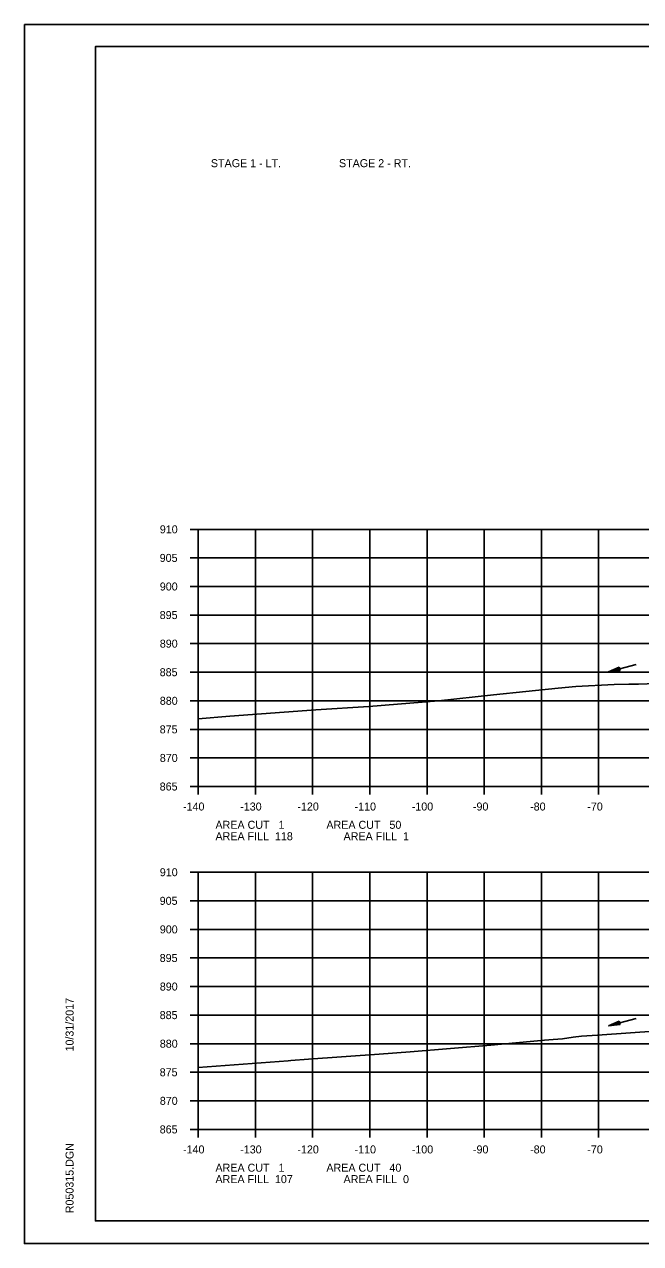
# Model space of a CAD drawing. Extents: x 1486524 to 1499135, y 326561 to 337924.
# Drawn here: x 1488812.5 to 1488920.2, y 330432.6 to 330645.9 of the extents above; entities that cross this region are included whole.
import ezdxf

# ---------------------------------------------------------------- set-up
doc = ezdxf.new("R2010")
doc.units = 0
for name, color, linetype in [('Default', 7, 'Continuous'), ('E_Const Align', 7, 'Continuous'), ('E_Const Align Station', 7, 'Continuous'), ('E_Ownership Information', 7, 'Continuous'), ('E_Property Line', 7, 'Continuous'), ('E_Proposed ROW Fig Annot', 7, 'Continuous'), ('E_Quarter Calls', 7, 'Continuous'), ('E_Tract Number', 7, 'Continuous'), ('R_Water Annot', 7, 'Continuous')]:
    doc.layers.add(name, color=color, linetype=linetype)

msp = doc.modelspace()

# ---------------------------------------------------------------- linework, layer by layer
at = {"layer": 'E_Const Align'}
for p, q in [((1488841.49, 330557.57), (1488842.89, 330557.57)), ((1488842.89, 330512.57), (1488842.89, 330557.57)), ((1488841.49, 330552.57), (1488842.89, 330552.57)), ((1488841.49, 330547.57), (1488842.89, 330547.57)), ((1488841.49, 330542.57), (1488842.89, 330542.57)), ((1488841.49, 330537.57), (1488842.89, 330537.57)), ((1488841.49, 330532.57), (1488842.89, 330532.57)), ((1488841.49, 330527.57), (1488842.89, 330527.57)), ((1488841.49, 330522.57), (1488842.89, 330522.57)), ((1488841.49, 330517.57), (1488842.89, 330517.57)), ((1488841.49, 330512.57), (1488842.89, 330512.57)), ((1488842.89, 330512.57), (1489122.89, 330512.57)), ((1488842.89, 330511.17), (1488842.89, 330512.57)), ((1488852.89, 330511.17), (1488852.89, 330512.57)), ((1488862.89, 330511.17), (1488862.89, 330512.57)), ((1488872.89, 330511.17), (1488872.89, 330512.57)), ((1488882.89, 330511.17), (1488882.89, 330512.57)), ((1488892.89, 330511.17), (1488892.89, 330512.57)), ((1488902.89, 330511.17), (1488902.89, 330512.57)), ((1488912.89, 330511.17), (1488912.89, 330512.57)), ((1488841.49, 330497.57), (1488842.89, 330497.57)), ((1488842.89, 330452.57), (1488842.89, 330497.57)), ((1488841.49, 330492.57), (1488842.89, 330492.57)), ((1488841.49, 330487.57), (1488842.89, 330487.57)), ((1488841.49, 330482.57), (1488842.89, 330482.57)), ((1488841.49, 330477.57), (1488842.89, 330477.57)), ((1488841.49, 330472.57), (1488842.89, 330472.57)), ((1488841.49, 330467.57), (1488842.89, 330467.57)), ((1488841.49, 330462.57), (1488842.89, 330462.57)), ((1488841.49, 330457.57), (1488842.89, 330457.57)), ((1488841.49, 330452.57), (1488842.89, 330452.57)), ((1488842.89, 330452.57), (1489122.89, 330452.57)), ((1488842.89, 330451.17), (1488842.89, 330452.57)), ((1488852.89, 330451.17), (1488852.89, 330452.57)), ((1488862.89, 330451.17), (1488862.89, 330452.57)), ((1488872.89, 330451.17), (1488872.89, 330452.57)), ((1488882.89, 330451.17), (1488882.89, 330452.57)), ((1488892.89, 330451.17), (1488892.89, 330452.57)), ((1488902.89, 330451.17), (1488902.89, 330452.57)), ((1488912.89, 330451.17), (1488912.89, 330452.57))]:
    msp.add_line(p, q, dxfattribs=at)
at = {"layer": 'E_Ownership Information'}
for p, q in [((1488842.89, 330557.57), (1489122.89, 330557.57)), ((1488842.89, 330512.57), (1488842.89, 330557.57)), ((1488852.89, 330512.57), (1488852.89, 330557.57)), ((1488862.89, 330512.57), (1488862.89, 330557.57)), ((1488872.89, 330512.57), (1488872.89, 330557.57)), ((1488882.89, 330512.57), (1488882.89, 330557.57)), ((1488892.89, 330512.57), (1488892.89, 330557.57)), ((1488902.89, 330512.57), (1488902.89, 330557.57)), ((1488912.89, 330512.57), (1488912.89, 330557.57)), ((1488842.89, 330552.57), (1489122.89, 330552.57)), ((1488842.89, 330547.57), (1489122.89, 330547.57)), ((1488842.89, 330542.57), (1489122.89, 330542.57)), ((1488842.89, 330537.57), (1489122.89, 330537.57)), ((1488842.89, 330532.57), (1489122.89, 330532.57)), ((1488842.89, 330527.57), (1489122.89, 330527.57)), ((1488842.89, 330522.57), (1489122.89, 330522.57)), ((1488842.89, 330517.57), (1489122.89, 330517.57)), ((1488842.89, 330512.57), (1489122.89, 330512.57)), ((1488842.89, 330497.57), (1489122.89, 330497.57)), ((1488842.89, 330452.57), (1488842.89, 330497.57)), ((1488852.89, 330452.57), (1488852.89, 330497.57)), ((1488862.89, 330452.57), (1488862.89, 330497.57)), ((1488872.89, 330452.57), (1488872.89, 330497.57)), ((1488882.89, 330452.57), (1488882.89, 330497.57)), ((1488892.89, 330452.57), (1488892.89, 330497.57)), ((1488902.89, 330452.57), (1488902.89, 330497.57)), ((1488912.89, 330452.57), (1488912.89, 330497.57)), ((1488842.89, 330492.57), (1489122.89, 330492.57)), ((1488842.89, 330487.57), (1489122.89, 330487.57)), ((1488842.89, 330482.57), (1489122.89, 330482.57)), ((1488842.89, 330477.57), (1489122.89, 330477.57)), ((1488842.89, 330472.57), (1489122.89, 330472.57)), ((1488842.89, 330467.57), (1489122.89, 330467.57)), ((1488842.89, 330462.57), (1489122.89, 330462.57)), ((1488842.89, 330457.57), (1489122.89, 330457.57)), ((1488842.89, 330452.57), (1489122.89, 330452.57))]:
    msp.add_line(p, q, dxfattribs=at)
at = {"layer": 'E_Property Line'}
for p, q in [((1488824.89, 330642.03), (1489141.07, 330642.03)), ((1488824.89, 330436.57), (1488824.89, 330642.03)), ((1488824.89, 330436.57), (1488824.89, 330436.57)), ((1489141.07, 330436.57), (1488824.89, 330436.57))]:
    msp.add_line(p, q, dxfattribs=at)
at = {"layer": 'E_Proposed ROW Fig Annot'}
for p, q in [((1488916.5, 330533.45), (1488914.65, 330532.63)), ((1488916.5, 330533.45), (1488914.65, 330532.63)), ((1488916.66, 330532.87), (1488914.65, 330532.63)), ((1488916.66, 330532.87), (1488914.65, 330532.63)), ((1488916.51, 330533.4), (1488914.97, 330532.72)), ((1488916.51, 330533.4), (1488914.97, 330532.72)), ((1488916.64, 330532.91), (1488914.97, 330532.72)), ((1488916.64, 330532.91), (1488914.97, 330532.72)), ((1488916.53, 330533.35), (1488915.3, 330532.81)), ((1488916.53, 330533.35), (1488915.3, 330532.81)), ((1488916.63, 330532.96), (1488915.3, 330532.81)), ((1488916.63, 330532.96), (1488915.3, 330532.81)), ((1488916.54, 330533.3), (1488915.62, 330532.9)), ((1488916.54, 330533.3), (1488915.62, 330532.9)), ((1488916.62, 330533.01), (1488915.62, 330532.9)), ((1488916.62, 330533.01), (1488915.62, 330532.9)), ((1488916.55, 330533.25), (1488915.95, 330532.99)), ((1488916.55, 330533.25), (1488915.95, 330532.99)), ((1488916.6, 330533.06), (1488915.95, 330532.99)), ((1488916.6, 330533.06), (1488915.95, 330532.99)), ((1488916.57, 330533.2), (1488916.27, 330533.07)), ((1488916.57, 330533.2), (1488916.27, 330533.07)), ((1488916.59, 330533.11), (1488916.27, 330533.07)), ((1488916.59, 330533.11), (1488916.27, 330533.07)), ((1488916.66, 330532.87), (1488916.5, 330533.45)), ((1488916.66, 330532.87), (1488916.5, 330533.45)), ((1488916.5, 330471.49), (1488914.65, 330470.68)), ((1488916.5, 330471.49), (1488914.65, 330470.68)), ((1488916.66, 330470.91), (1488914.65, 330470.68)), ((1488916.66, 330470.91), (1488914.65, 330470.68)), ((1488916.51, 330471.44), (1488914.97, 330470.77)), ((1488916.51, 330471.44), (1488914.97, 330470.77)), ((1488916.64, 330470.96), (1488914.97, 330470.77)), ((1488916.64, 330470.96), (1488914.97, 330470.77)), ((1488916.53, 330471.39), (1488915.3, 330470.86)), ((1488916.53, 330471.39), (1488915.3, 330470.86)), ((1488916.63, 330471.01), (1488915.3, 330470.86)), ((1488916.63, 330471.01), (1488915.3, 330470.86)), ((1488916.54, 330471.35), (1488915.62, 330470.94)), ((1488916.54, 330471.35), (1488915.62, 330470.94)), ((1488916.62, 330471.06), (1488915.62, 330470.94)), ((1488916.62, 330471.06), (1488915.62, 330470.94)), ((1488916.55, 330471.3), (1488915.95, 330471.03)), ((1488916.55, 330471.3), (1488915.95, 330471.03)), ((1488916.6, 330471.11), (1488915.95, 330471.03)), ((1488916.6, 330471.11), (1488915.95, 330471.03)), ((1488916.57, 330471.25), (1488916.27, 330471.12)), ((1488916.57, 330471.25), (1488916.27, 330471.12)), ((1488916.59, 330471.16), (1488916.27, 330471.12)), ((1488916.59, 330471.16), (1488916.27, 330471.12)), ((1488916.66, 330470.91), (1488916.5, 330471.49)), ((1488916.66, 330470.91), (1488916.5, 330471.49))]:
    msp.add_line(p, q, dxfattribs=at)
at = {"layer": 'E_Quarter Calls'}
for p, q in [((1488812.48, 330645.93), (1489145.82, 330645.93)), ((1488812.48, 330432.59), (1489145.82, 330432.59))]:
    msp.add_line(p, q, dxfattribs=at)
for points in [[(1488812.48, 330645.93), (1489145.82, 330645.93), (1489145.82, 330432.59), (1488812.48, 330432.59)], [(1489058.81, 330642.03), (1489058.81, 330632.15), (1489094.54, 330632.15), (1489094.54, 330629.23), (1489117.74, 330629.23), (1489117.74, 330604.9), (1489141.07, 330604.9), (1489141.07, 330436.57), (1488824.89, 330436.57), (1488824.89, 330642.03)]]:
    msp.add_lwpolyline(points, close=True, dxfattribs=at)
at = {"layer": 'E_Tract Number'}
for points in [[(1488842.89, 330524.43), (1488848.4, 330524.87), (1488863.46, 330525.99), (1488872.71, 330526.56), (1488884.87, 330527.55), (1488894.54, 330528.64), (1488905.82, 330529.78), (1488908.9, 330530.06), (1488915.61, 330530.44), (1488918.21, 330530.45), (1488919.86, 330530.47), (1488924.39, 330530.64)], [(1488842.89, 330463.41), (1488858.61, 330464.57), (1488859.07, 330464.6), (1488862.19, 330464.84), (1488874.54, 330465.76), (1488879.97, 330466.12), (1488894.07, 330467.33), (1488903.41, 330468.18), (1488904.96, 330468.33), (1488906.59, 330468.44), (1488908.43, 330468.69), (1488909.88, 330468.88), (1488912.7, 330469.09), (1488923.45, 330469.8)]]:
    msp.add_lwpolyline(points, dxfattribs=at)
at = {"layer": 'R_Water Annot'}
for p, q in [((1488914.65, 330532.63), (1488919.47, 330533.94)), ((1488914.65, 330470.68), (1488919.47, 330471.99))]:
    msp.add_line(p, q, dxfattribs=at)

# ---------------------------------------------------------------- texts
at = {"layer": 'Default'}
for s, p in [('STAGE 1 - LT.', (1488845.09, 330620.94)), ('STAGE 2 - RT.', (1488867.49, 330620.94))]:
    msp.add_text(s, height=1.4, dxfattribs=at).set_placement(p)
at = {"layer": 'E_Const Align Station'}
for s, p in [('910', (1488836.16, 330556.87)), ('905', (1488836.14, 330551.87)), ('900', (1488836.16, 330546.87)), ('895', (1488836.14, 330541.87)), ('890', (1488836.16, 330536.87)), ('885', (1488836.14, 330531.87)), ('880', (1488836.16, 330526.87)), ('875', (1488836.14, 330521.87)), ('870', (1488836.16, 330516.87)), ('865', (1488836.14, 330511.87)), ('-140', (1488840.22, 330508.37)), ('-130', (1488850.22, 330508.37)), ('-120', (1488860.22, 330508.37)), ('-110', (1488870.22, 330508.37)), ('-100', (1488880.22, 330508.37)), ('-90', (1488890.92, 330508.37)), ('-80', (1488900.92, 330508.37)), ('-70', (1488910.92, 330508.37)), ('AREA CUT   1', (1488845.89, 330505.17)), ('     AREA CUT   50', (1488862.69, 330505.17)), ('AREA FILL  118', (1488845.89, 330503.17)), ('AREA FILL  1', (1488868.29, 330503.17)), ('910', (1488836.16, 330496.87)), ('905', (1488836.14, 330491.87)), ('900', (1488836.16, 330486.87)), ('895', (1488836.14, 330481.87)), ('890', (1488836.16, 330476.87)), ('885', (1488836.14, 330471.87)), ('880', (1488836.16, 330466.87)), ('875', (1488836.14, 330461.87)), ('870', (1488836.16, 330456.87)), ('865', (1488836.14, 330451.87)), ('-140', (1488840.22, 330448.37)), ('-130', (1488850.22, 330448.37)), ('-120', (1488860.22, 330448.37)), ('-110', (1488870.22, 330448.37)), ('-100', (1488880.22, 330448.37)), ('-90', (1488890.92, 330448.37)), ('-80', (1488900.92, 330448.37)), ('-70', (1488910.92, 330448.37)), ('AREA CUT   1', (1488845.89, 330445.17)), ('     AREA CUT   40', (1488862.69, 330445.17)), ('AREA FILL  107', (1488845.89, 330443.17)), ('AREA FILL  0', (1488868.29, 330443.17))]:
    msp.add_text(s, height=1.4, dxfattribs=at).set_placement(p)
at = {"layer": 'E_Property Line'}
for s, p in [('10/31/2017', (1488821.08, 330466.21)), ('R050315.DGN', (1488821.08, 330437.9))]:
    msp.add_text(s, height=1.4, rotation=90, dxfattribs=at).set_placement(p)

doc.saveas('drawing.dxf')
